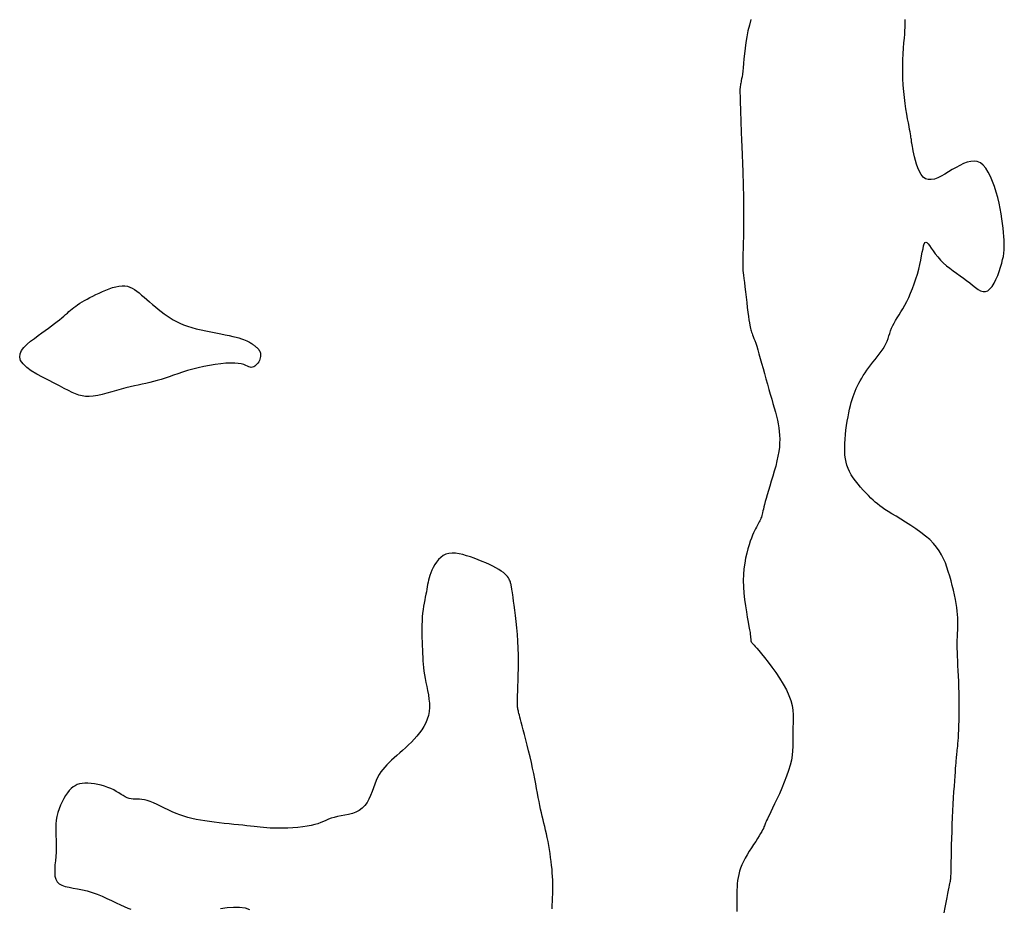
# Model space of a CAD drawing. Header units: millimetres. Extents: x 32690613 to 32693367, y 5343692 to 5344708.
# Tile 339 of 656: x 32692841 to 32692857, y 5343814 to 5343829. Entities that reach past the tile are written whole.
import ezdxf

# ---------------------------------------------------------------- set-up
doc = ezdxf.new("R2010")
doc.units = ezdxf.units.MM
doc.header["$LTSCALE"] = 20
doc.layers.add('02-DGM_HL_493.50', color=112, linetype='Continuous')

msp = doc.modelspace()

# ---------------------------------------------------------------- linework, layer by layer
at = {"layer": '02-DGM_HL_493.50', "elevation": 493.5, "flags": 128}
for points in [[(32692852.425, 5343828.553), (32692852.398, 5343828.462), (32692852.375, 5343828.368), (32692852.356, 5343828.274), (32692852.341, 5343828.179), (32692852.329, 5343828.087), (32692852.319, 5343827.998), (32692852.311, 5343827.914), (32692852.304, 5343827.838), (32692852.297, 5343827.77), (32692852.291, 5343827.712), (32692852.285, 5343827.664), (32692852.279, 5343827.623), (32692852.273, 5343827.59), (32692852.268, 5343827.562), (32692852.263, 5343827.539), (32692852.259, 5343827.519), (32692852.255, 5343827.501), (32692852.252, 5343827.485), (32692852.249, 5343827.468), (32692852.247, 5343827.448), (32692852.246, 5343827.425), (32692852.246, 5343827.395), (32692852.246, 5343827.359), (32692852.247, 5343827.313), (32692852.248, 5343827.257), (32692852.25, 5343827.188), (32692852.253, 5343827.111), (32692852.255, 5343827.027), (32692852.259, 5343826.94), (32692852.262, 5343826.853), (32692852.265, 5343826.769), (32692852.268, 5343826.692), (32692852.271, 5343826.624), (32692852.273, 5343826.567), (32692852.275, 5343826.52), (32692852.276, 5343826.478), (32692852.278, 5343826.44), (32692852.279, 5343826.402), (32692852.281, 5343826.361), (32692852.283, 5343826.314), (32692852.285, 5343826.257), (32692852.288, 5343826.189), (32692852.291, 5343826.109), (32692852.294, 5343826.02), (32692852.297, 5343825.923), (32692852.3, 5343825.819), (32692852.302, 5343825.709), (32692852.304, 5343825.596), (32692852.305, 5343825.48), (32692852.305, 5343825.363), (32692852.304, 5343825.247), (32692852.303, 5343825.134), (32692852.301, 5343825.026), (32692852.299, 5343824.925), (32692852.297, 5343824.832), (32692852.295, 5343824.75), (32692852.294, 5343824.68), (32692852.292, 5343824.624), (32692852.292, 5343824.579), (32692852.292, 5343824.542), (32692852.293, 5343824.509), (32692852.295, 5343824.476), (32692852.299, 5343824.441), (32692852.303, 5343824.399), (32692852.309, 5343824.347), (32692852.317, 5343824.283), (32692852.325, 5343824.209), (32692852.335, 5343824.128), (32692852.345, 5343824.043), (32692852.355, 5343823.958), (32692852.365, 5343823.875), (32692852.375, 5343823.798), (32692852.383, 5343823.731), (32692852.391, 5343823.674), (32692852.398, 5343823.628), (32692852.404, 5343823.591), (32692852.41, 5343823.561), (32692852.415, 5343823.536), (32692852.421, 5343823.515), (32692852.427, 5343823.496), (32692852.434, 5343823.476), (32692852.442, 5343823.456), (32692852.451, 5343823.432), (32692852.462, 5343823.406), (32692852.473, 5343823.374), (32692852.486, 5343823.338), (32692852.501, 5343823.296), (32692852.517, 5343823.246), (32692852.535, 5343823.188), (32692852.554, 5343823.122), (32692852.575, 5343823.049), (32692852.597, 5343822.97), (32692852.62, 5343822.887), (32692852.643, 5343822.802), (32692852.667, 5343822.715), (32692852.691, 5343822.629), (32692852.715, 5343822.546), (32692852.738, 5343822.466), (32692852.761, 5343822.389), (32692852.782, 5343822.316), (32692852.802, 5343822.245), (32692852.821, 5343822.177), (32692852.838, 5343822.111), (32692852.853, 5343822.047), (32692852.866, 5343821.984), (32692852.876, 5343821.923), (32692852.884, 5343821.861), (32692852.889, 5343821.8), (32692852.891, 5343821.737), (32692852.89, 5343821.673), (32692852.885, 5343821.606), (32692852.876, 5343821.536), (32692852.863, 5343821.461), (32692852.846, 5343821.383), (32692852.826, 5343821.301), (32692852.803, 5343821.218), (32692852.779, 5343821.135), (32692852.754, 5343821.054), (32692852.73, 5343820.976), (32692852.707, 5343820.902), (32692852.687, 5343820.835), (32692852.67, 5343820.776), (32692852.656, 5343820.724), (32692852.644, 5343820.678), (32692852.634, 5343820.638), (32692852.626, 5343820.602), (32692852.619, 5343820.571), (32692852.613, 5343820.543), (32692852.607, 5343820.518), (32692852.6, 5343820.495), (32692852.593, 5343820.473), (32692852.586, 5343820.452), (32692852.578, 5343820.432), (32692852.569, 5343820.412), (32692852.56, 5343820.392), (32692852.549, 5343820.372), (32692852.538, 5343820.352), (32692852.526, 5343820.33), (32692852.513, 5343820.306), (32692852.499, 5343820.279), (32692852.483, 5343820.249), (32692852.467, 5343820.215), (32692852.45, 5343820.176), (32692852.432, 5343820.131), (32692852.414, 5343820.08), (32692852.394, 5343820.021), (32692852.374, 5343819.956), (32692852.355, 5343819.884), (32692852.338, 5343819.806), (32692852.323, 5343819.722), (32692852.311, 5343819.633), (32692852.303, 5343819.539), (32692852.3, 5343819.441), (32692852.303, 5343819.339), (32692852.311, 5343819.235), (32692852.322, 5343819.132), (32692852.335, 5343819.031), (32692852.35, 5343818.935), (32692852.365, 5343818.846), (32692852.379, 5343818.766), (32692852.392, 5343818.697), (32692852.401, 5343818.642), (32692852.409, 5343818.598), (32692852.413, 5343818.564), (32692852.417, 5343818.539), (32692852.419, 5343818.521), (32692852.419, 5343818.508), (32692852.42, 5343818.498), (32692852.42, 5343818.49), (32692852.42, 5343818.482), (32692852.421, 5343818.474), (32692852.422, 5343818.467), (32692852.424, 5343818.459), (32692852.426, 5343818.452), (32692852.429, 5343818.445), (32692852.433, 5343818.438), (32692852.437, 5343818.432), (32692852.442, 5343818.426), (32692852.45, 5343818.419), (32692852.46, 5343818.408), (32692852.474, 5343818.393), (32692852.494, 5343818.372), (32692852.52, 5343818.342), (32692852.553, 5343818.303), (32692852.595, 5343818.253), (32692852.645, 5343818.19), (32692852.703, 5343818.116), (32692852.765, 5343818.034), (32692852.828, 5343817.945), (32692852.89, 5343817.853), (32692852.948, 5343817.759), (32692852.999, 5343817.666), (32692853.041, 5343817.575), (32692853.072, 5343817.49), (32692853.093, 5343817.409), (32692853.105, 5343817.333), (32692853.111, 5343817.26), (32692853.112, 5343817.191), (32692853.11, 5343817.124), (32692853.106, 5343817.059), (32692853.104, 5343816.996), (32692853.103, 5343816.934), (32692853.104, 5343816.871), (32692853.105, 5343816.808), (32692853.104, 5343816.743), (32692853.101, 5343816.675), (32692853.093, 5343816.603), (32692853.081, 5343816.526), (32692853.062, 5343816.444), (32692853.035, 5343816.355), (32692853.003, 5343816.261), (32692852.966, 5343816.166), (32692852.926, 5343816.071), (32692852.885, 5343815.979), (32692852.845, 5343815.891), (32692852.808, 5343815.812), (32692852.774, 5343815.742), (32692852.747, 5343815.685), (32692852.724, 5343815.638), (32692852.705, 5343815.6), (32692852.691, 5343815.569), (32692852.679, 5343815.545), (32692852.67, 5343815.525), (32692852.663, 5343815.508), (32692852.656, 5343815.492), (32692852.65, 5343815.475), (32692852.643, 5343815.457), (32692852.635, 5343815.438), (32692852.626, 5343815.416), (32692852.614, 5343815.392), (32692852.6, 5343815.363), (32692852.581, 5343815.331), (32692852.559, 5343815.293), (32692852.532, 5343815.251), (32692852.501, 5343815.204), (32692852.467, 5343815.153), (32692852.433, 5343815.099), (32692852.397, 5343815.044), (32692852.363, 5343814.987), (32692852.331, 5343814.931), (32692852.303, 5343814.875), (32692852.278, 5343814.822), (32692852.257, 5343814.769), (32692852.241, 5343814.718), (32692852.227, 5343814.667), (32692852.216, 5343814.617), (32692852.208, 5343814.567), (32692852.202, 5343814.516), (32692852.198, 5343814.464), (32692852.196, 5343814.411), (32692852.194, 5343814.356), (32692852.193, 5343814.301), (32692852.194, 5343814.244), (32692852.194, 5343814.185), (32692852.195, 5343814.126), (32692852.195, 5343814.065)], [(32692855.558, 5343814.044), (32692855.575, 5343814.131), (32692855.592, 5343814.214), (32692855.607, 5343814.291), (32692855.621, 5343814.358), (32692855.632, 5343814.413), (32692855.641, 5343814.458), (32692855.648, 5343814.493), (32692855.654, 5343814.521), (32692855.658, 5343814.541), (32692855.661, 5343814.557), (32692855.663, 5343814.568), (32692855.665, 5343814.577), (32692855.666, 5343814.584), (32692855.667, 5343814.59), (32692855.668, 5343814.595), (32692855.668, 5343814.6), (32692855.669, 5343814.604), (32692855.669, 5343814.608), (32692855.67, 5343814.611), (32692855.67, 5343814.615), (32692855.67, 5343814.619), (32692855.67, 5343814.624), (32692855.671, 5343814.634), (32692855.671, 5343814.649), (32692855.672, 5343814.671), (32692855.672, 5343814.703), (32692855.673, 5343814.745), (32692855.674, 5343814.801), (32692855.675, 5343814.871), (32692855.677, 5343814.953), (32692855.679, 5343815.045), (32692855.681, 5343815.146), (32692855.684, 5343815.253), (32692855.688, 5343815.365), (32692855.692, 5343815.478), (32692855.696, 5343815.591), (32692855.702, 5343815.702), (32692855.707, 5343815.809), (32692855.713, 5343815.913), (32692855.72, 5343816.011), (32692855.726, 5343816.103), (32692855.732, 5343816.187), (32692855.737, 5343816.264), (32692855.743, 5343816.332), (32692855.747, 5343816.39), (32692855.751, 5343816.439), (32692855.754, 5343816.481), (32692855.757, 5343816.517), (32692855.759, 5343816.548), (32692855.762, 5343816.577), (32692855.764, 5343816.603), (32692855.767, 5343816.629), (32692855.77, 5343816.657), (32692855.773, 5343816.686), (32692855.777, 5343816.717), (32692855.78, 5343816.753), (32692855.784, 5343816.792), (32692855.787, 5343816.838), (32692855.791, 5343816.889), (32692855.794, 5343816.948), (32692855.797, 5343817.015), (32692855.8, 5343817.088), (32692855.802, 5343817.168), (32692855.804, 5343817.252), (32692855.805, 5343817.34), (32692855.805, 5343817.431), (32692855.805, 5343817.524), (32692855.803, 5343817.617), (32692855.801, 5343817.71), (32692855.797, 5343817.802), (32692855.793, 5343817.891), (32692855.789, 5343817.977), (32692855.785, 5343818.06), (32692855.781, 5343818.138), (32692855.777, 5343818.21), (32692855.775, 5343818.276), (32692855.773, 5343818.335), (32692855.773, 5343818.388), (32692855.773, 5343818.436), (32692855.774, 5343818.479), (32692855.775, 5343818.519), (32692855.777, 5343818.557), (32692855.779, 5343818.594), (32692855.781, 5343818.63), (32692855.783, 5343818.667), (32692855.784, 5343818.706), (32692855.785, 5343818.747), (32692855.784, 5343818.79), (32692855.782, 5343818.837), (32692855.779, 5343818.887), (32692855.773, 5343818.941), (32692855.766, 5343819.001), (32692855.755, 5343819.066), (32692855.742, 5343819.135), (32692855.728, 5343819.208), (32692855.711, 5343819.283), (32692855.692, 5343819.359), (32692855.672, 5343819.436), (32692855.651, 5343819.512), (32692855.628, 5343819.586), (32692855.605, 5343819.658), (32692855.58, 5343819.727), (32692855.551, 5343819.793), (32692855.519, 5343819.858), (32692855.481, 5343819.921), (32692855.437, 5343819.983), (32692855.386, 5343820.044), (32692855.326, 5343820.105), (32692855.257, 5343820.164), (32692855.182, 5343820.223), (32692855.101, 5343820.281), (32692855.018, 5343820.336), (32692854.935, 5343820.389), (32692854.855, 5343820.438), (32692854.779, 5343820.484), (32692854.711, 5343820.525), (32692854.651, 5343820.562), (32692854.6, 5343820.596), (32692854.554, 5343820.626), (32692854.514, 5343820.656), (32692854.477, 5343820.685), (32692854.442, 5343820.715), (32692854.406, 5343820.746), (32692854.37, 5343820.781), (32692854.33, 5343820.821), (32692854.289, 5343820.863), (32692854.246, 5343820.909), (32692854.204, 5343820.957), (32692854.162, 5343821.007), (32692854.123, 5343821.058), (32692854.086, 5343821.109), (32692854.053, 5343821.16), (32692854.025, 5343821.211), (32692854.002, 5343821.262), (32692853.983, 5343821.313), (32692853.968, 5343821.365), (32692853.958, 5343821.419), (32692853.95, 5343821.475), (32692853.946, 5343821.535), (32692853.946, 5343821.599), (32692853.948, 5343821.667), (32692853.952, 5343821.738), (32692853.959, 5343821.811), (32692853.967, 5343821.885), (32692853.977, 5343821.959), (32692853.988, 5343822.031), (32692854, 5343822.101), (32692854.012, 5343822.166), (32692854.025, 5343822.227), (32692854.038, 5343822.283), (32692854.052, 5343822.335), (32692854.066, 5343822.384), (32692854.081, 5343822.43), (32692854.097, 5343822.474), (32692854.114, 5343822.517), (32692854.132, 5343822.56), (32692854.152, 5343822.602), (32692854.174, 5343822.645), (32692854.197, 5343822.687), (32692854.222, 5343822.73), (32692854.248, 5343822.773), (32692854.276, 5343822.816), (32692854.306, 5343822.859), (32692854.338, 5343822.901), (32692854.371, 5343822.944), (32692854.405, 5343822.988), (32692854.44, 5343823.031), (32692854.475, 5343823.074), (32692854.508, 5343823.117), (32692854.539, 5343823.16), (32692854.568, 5343823.202), (32692854.593, 5343823.245), (32692854.615, 5343823.288), (32692854.633, 5343823.33), (32692854.649, 5343823.372), (32692854.663, 5343823.414), (32692854.678, 5343823.456), (32692854.692, 5343823.498), (32692854.708, 5343823.54), (32692854.727, 5343823.582), (32692854.748, 5343823.624), (32692854.773, 5343823.666), (32692854.799, 5343823.71), (32692854.828, 5343823.756), (32692854.859, 5343823.804), (32692854.89, 5343823.857), (32692854.922, 5343823.913), (32692854.954, 5343823.974), (32692854.985, 5343824.04), (32692855.016, 5343824.111), (32692855.046, 5343824.186), (32692855.075, 5343824.262), (32692855.101, 5343824.34), (32692855.126, 5343824.419), (32692855.147, 5343824.496), (32692855.166, 5343824.572), (32692855.182, 5343824.645), (32692855.195, 5343824.713), (32692855.206, 5343824.775), (32692855.217, 5343824.829), (32692855.227, 5343824.875), (32692855.237, 5343824.909), (32692855.25, 5343824.931), (32692855.264, 5343824.939), (32692855.281, 5343824.932), (32692855.301, 5343824.912), (32692855.325, 5343824.882), (32692855.352, 5343824.842), (32692855.383, 5343824.797), (32692855.417, 5343824.748), (32692855.456, 5343824.697), (32692855.499, 5343824.647), (32692855.546, 5343824.6), (32692855.597, 5343824.555), (32692855.651, 5343824.513), (32692855.706, 5343824.472), (32692855.762, 5343824.432), (32692855.818, 5343824.393), (32692855.872, 5343824.354), (32692855.925, 5343824.315), (32692855.975, 5343824.275), (32692856.023, 5343824.237), (32692856.068, 5343824.201), (32692856.111, 5343824.171), (32692856.152, 5343824.149), (32692856.192, 5343824.137), (32692856.23, 5343824.136), (32692856.267, 5343824.149), (32692856.303, 5343824.177), (32692856.337, 5343824.218), (32692856.37, 5343824.27), (32692856.4, 5343824.33), (32692856.429, 5343824.395), (32692856.454, 5343824.463), (32692856.476, 5343824.53), (32692856.495, 5343824.594), (32692856.51, 5343824.653), (32692856.521, 5343824.707), (32692856.529, 5343824.759), (32692856.534, 5343824.81), (32692856.537, 5343824.86), (32692856.537, 5343824.912), (32692856.535, 5343824.968), (32692856.531, 5343825.027), (32692856.525, 5343825.092), (32692856.518, 5343825.163), (32692856.509, 5343825.238), (32692856.498, 5343825.317), (32692856.485, 5343825.4), (32692856.469, 5343825.485), (32692856.451, 5343825.573), (32692856.429, 5343825.662), (32692856.405, 5343825.751), (32692856.378, 5343825.839), (32692856.347, 5343825.924), (32692856.314, 5343826.003), (32692856.277, 5343826.075), (32692856.237, 5343826.137), (32692856.194, 5343826.188), (32692856.148, 5343826.225), (32692856.098, 5343826.247), (32692856.046, 5343826.254), (32692855.991, 5343826.25), (32692855.934, 5343826.236), (32692855.875, 5343826.214), (32692855.815, 5343826.185), (32692855.754, 5343826.151), (32692855.693, 5343826.115), (32692855.632, 5343826.078), (32692855.572, 5343826.043), (32692855.513, 5343826.01), (32692855.456, 5343825.983), (32692855.401, 5343825.963), (32692855.35, 5343825.953), (32692855.302, 5343825.953), (32692855.259, 5343825.967), (32692855.221, 5343825.995), (32692855.187, 5343826.036), (32692855.158, 5343826.085), (32692855.133, 5343826.142), (32692855.112, 5343826.202), (32692855.094, 5343826.262), (32692855.079, 5343826.321), (32692855.067, 5343826.374), (32692855.057, 5343826.42), (32692855.05, 5343826.458), (32692855.044, 5343826.491), (32692855.039, 5343826.519), (32692855.035, 5343826.543), (32692855.033, 5343826.564), (32692855.03, 5343826.584), (32692855.028, 5343826.603), (32692855.025, 5343826.622), (32692855.022, 5343826.643), (32692855.018, 5343826.667), (32692855.013, 5343826.695), (32692855.007, 5343826.729), (32692855, 5343826.769), (32692854.991, 5343826.817), (32692854.981, 5343826.874), (32692854.968, 5343826.941), (32692854.955, 5343827.017), (32692854.941, 5343827.101), (32692854.927, 5343827.192), (32692854.915, 5343827.287), (32692854.904, 5343827.387), (32692854.895, 5343827.489), (32692854.889, 5343827.593), (32692854.887, 5343827.697), (32692854.887, 5343827.8), (32692854.891, 5343827.9), (32692854.895, 5343827.997), (32692854.902, 5343828.088), (32692854.908, 5343828.173), (32692854.915, 5343828.249), (32692854.92, 5343828.317), (32692854.924, 5343828.375), (32692854.927, 5343828.424), (32692854.929, 5343828.464), (32692854.93, 5343828.498), (32692854.93, 5343828.528), (32692854.93, 5343828.553)], [(32692849.195, 5343814.109), (32692849.198, 5343814.17), (32692849.201, 5343814.231), (32692849.205, 5343814.291), (32692849.207, 5343814.349), (32692849.209, 5343814.407), (32692849.209, 5343814.464), (32692849.209, 5343814.521), (32692849.207, 5343814.577), (32692849.204, 5343814.634), (32692849.2, 5343814.693), (32692849.195, 5343814.752), (32692849.189, 5343814.813), (32692849.182, 5343814.877), (32692849.173, 5343814.941), (32692849.163, 5343815.007), (32692849.153, 5343815.073), (32692849.142, 5343815.139), (32692849.13, 5343815.204), (32692849.117, 5343815.268), (32692849.105, 5343815.329), (32692849.091, 5343815.389), (32692849.078, 5343815.446), (32692849.064, 5343815.501), (32692849.051, 5343815.557), (32692849.037, 5343815.612), (32692849.023, 5343815.669), (32692849.01, 5343815.727), (32692848.997, 5343815.788), (32692848.984, 5343815.851), (32692848.972, 5343815.918), (32692848.959, 5343815.988), (32692848.945, 5343816.062), (32692848.931, 5343816.139), (32692848.916, 5343816.22), (32692848.899, 5343816.305), (32692848.88, 5343816.393), (32692848.86, 5343816.485), (32692848.838, 5343816.579), (32692848.815, 5343816.673), (32692848.792, 5343816.766), (32692848.769, 5343816.855), (32692848.748, 5343816.939), (32692848.728, 5343817.015), (32692848.71, 5343817.082), (32692848.695, 5343817.139), (32692848.683, 5343817.186), (32692848.673, 5343817.224), (32692848.665, 5343817.255), (32692848.658, 5343817.281), (32692848.653, 5343817.301), (32692848.649, 5343817.319), (32692848.645, 5343817.335), (32692848.642, 5343817.35), (32692848.639, 5343817.366), (32692848.637, 5343817.384), (32692848.636, 5343817.407), (32692848.635, 5343817.436), (32692848.635, 5343817.472), (32692848.635, 5343817.518), (32692848.637, 5343817.575), (32692848.639, 5343817.643), (32692848.642, 5343817.723), (32692848.645, 5343817.812), (32692848.648, 5343817.909), (32692848.65, 5343818.012), (32692848.65, 5343818.12), (32692848.649, 5343818.23), (32692848.646, 5343818.342), (32692848.64, 5343818.455), (32692848.633, 5343818.565), (32692848.623, 5343818.672), (32692848.613, 5343818.775), (32692848.603, 5343818.871), (32692848.592, 5343818.96), (32692848.582, 5343819.039), (32692848.572, 5343819.107), (32692848.564, 5343819.163), (32692848.558, 5343819.208), (32692848.553, 5343819.244), (32692848.548, 5343819.272), (32692848.545, 5343819.294), (32692848.542, 5343819.31), (32692848.54, 5343819.324), (32692848.538, 5343819.335), (32692848.536, 5343819.346), (32692848.534, 5343819.357), (32692848.532, 5343819.368), (32692848.53, 5343819.379), (32692848.527, 5343819.39), (32692848.523, 5343819.403), (32692848.519, 5343819.416), (32692848.514, 5343819.431), (32692848.507, 5343819.447), (32692848.499, 5343819.465), (32692848.488, 5343819.484), (32692848.474, 5343819.504), (32692848.456, 5343819.525), (32692848.433, 5343819.547), (32692848.406, 5343819.571), (32692848.372, 5343819.596), (32692848.331, 5343819.621), (32692848.285, 5343819.647), (32692848.234, 5343819.674), (32692848.179, 5343819.7), (32692848.121, 5343819.727), (32692848.06, 5343819.752), (32692847.997, 5343819.778), (32692847.934, 5343819.802), (32692847.87, 5343819.825), (32692847.808, 5343819.845), (32692847.746, 5343819.862), (32692847.686, 5343819.876), (32692847.628, 5343819.884), (32692847.573, 5343819.886), (32692847.521, 5343819.88), (32692847.473, 5343819.867), (32692847.428, 5343819.846), (32692847.388, 5343819.816), (32692847.352, 5343819.781), (32692847.32, 5343819.741), (32692847.292, 5343819.699), (32692847.267, 5343819.654), (32692847.246, 5343819.609), (32692847.228, 5343819.566), (32692847.214, 5343819.525), (32692847.202, 5343819.486), (32692847.192, 5343819.448), (32692847.183, 5343819.412), (32692847.176, 5343819.375), (32692847.17, 5343819.338), (32692847.163, 5343819.3), (32692847.156, 5343819.26), (32692847.147, 5343819.218), (32692847.138, 5343819.173), (32692847.129, 5343819.126), (32692847.119, 5343819.076), (32692847.11, 5343819.024), (32692847.102, 5343818.968), (32692847.095, 5343818.91), (32692847.089, 5343818.849), (32692847.086, 5343818.785), (32692847.084, 5343818.718), (32692847.083, 5343818.65), (32692847.083, 5343818.582), (32692847.084, 5343818.513), (32692847.086, 5343818.445), (32692847.089, 5343818.379), (32692847.091, 5343818.315), (32692847.094, 5343818.254), (32692847.096, 5343818.195), (32692847.099, 5343818.138), (32692847.103, 5343818.082), (32692847.109, 5343818.026), (32692847.115, 5343817.969), (32692847.124, 5343817.91), (32692847.134, 5343817.85), (32692847.147, 5343817.786), (32692847.161, 5343817.72), (32692847.175, 5343817.653), (32692847.188, 5343817.584), (32692847.198, 5343817.516), (32692847.205, 5343817.447), (32692847.206, 5343817.38), (32692847.202, 5343817.314), (32692847.19, 5343817.25), (32692847.171, 5343817.189), (32692847.147, 5343817.13), (32692847.117, 5343817.073), (32692847.082, 5343817.018), (32692847.044, 5343816.965), (32692847.002, 5343816.914), (32692846.958, 5343816.865), (32692846.913, 5343816.817), (32692846.866, 5343816.771), (32692846.818, 5343816.726), (32692846.77, 5343816.682), (32692846.723, 5343816.64), (32692846.677, 5343816.6), (32692846.633, 5343816.561), (32692846.591, 5343816.523), (32692846.551, 5343816.486), (32692846.514, 5343816.449), (32692846.479, 5343816.412), (32692846.447, 5343816.374), (32692846.417, 5343816.334), (32692846.39, 5343816.291), (32692846.364, 5343816.244), (32692846.34, 5343816.192), (32692846.318, 5343816.136), (32692846.296, 5343816.076), (32692846.274, 5343816.014), (32692846.251, 5343815.952), (32692846.224, 5343815.892), (32692846.193, 5343815.836), (32692846.158, 5343815.785), (32692846.116, 5343815.742), (32692846.067, 5343815.707), (32692846.013, 5343815.679), (32692845.954, 5343815.658), (32692845.893, 5343815.642), (32692845.832, 5343815.629), (32692845.771, 5343815.617), (32692845.713, 5343815.606), (32692845.659, 5343815.594), (32692845.611, 5343815.58), (32692845.567, 5343815.564), (32692845.525, 5343815.546), (32692845.484, 5343815.528), (32692845.441, 5343815.51), (32692845.395, 5343815.492), (32692845.344, 5343815.476), (32692845.286, 5343815.461), (32692845.22, 5343815.449), (32692845.148, 5343815.439), (32692845.07, 5343815.431), (32692844.99, 5343815.425), (32692844.909, 5343815.421), (32692844.83, 5343815.418), (32692844.755, 5343815.418), (32692844.684, 5343815.418), (32692844.621, 5343815.42), (32692844.564, 5343815.424), (32692844.511, 5343815.428), (32692844.46, 5343815.433), (32692844.41, 5343815.438), (32692844.358, 5343815.445), (32692844.303, 5343815.451), (32692844.243, 5343815.458), (32692844.177, 5343815.466), (32692844.106, 5343815.473), (32692844.03, 5343815.481), (32692843.952, 5343815.489), (32692843.872, 5343815.497), (32692843.791, 5343815.506), (32692843.711, 5343815.515), (32692843.633, 5343815.526), (32692843.558, 5343815.536), (32692843.487, 5343815.548), (32692843.417, 5343815.561), (32692843.35, 5343815.576), (32692843.284, 5343815.593), (32692843.219, 5343815.612), (32692843.155, 5343815.634), (32692843.092, 5343815.658), (32692843.028, 5343815.686), (32692842.965, 5343815.716), (32692842.903, 5343815.746), (32692842.842, 5343815.776), (32692842.784, 5343815.805), (32692842.727, 5343815.831), (32692842.674, 5343815.853), (32692842.625, 5343815.869), (32692842.58, 5343815.88), (32692842.538, 5343815.886), (32692842.499, 5343815.889), (32692842.463, 5343815.889), (32692842.428, 5343815.889), (32692842.395, 5343815.89), (32692842.364, 5343815.893), (32692842.332, 5343815.9), (32692842.3, 5343815.911), (32692842.268, 5343815.927), (32692842.234, 5343815.947), (32692842.199, 5343815.968), (32692842.162, 5343815.992), (32692842.122, 5343816.016), (32692842.08, 5343816.039), (32692842.034, 5343816.062), (32692841.984, 5343816.082), (32692841.932, 5343816.1), (32692841.878, 5343816.116), (32692841.823, 5343816.129), (32692841.768, 5343816.139), (32692841.714, 5343816.146), (32692841.662, 5343816.15), (32692841.613, 5343816.15), (32692841.568, 5343816.146), (32692841.527, 5343816.138), (32692841.489, 5343816.126), (32692841.453, 5343816.109), (32692841.42, 5343816.088), (32692841.388, 5343816.062), (32692841.357, 5343816.03), (32692841.328, 5343815.992), (32692841.298, 5343815.949), (32692841.269, 5343815.901), (32692841.242, 5343815.849), (32692841.217, 5343815.793), (32692841.194, 5343815.734), (32692841.175, 5343815.673), (32692841.159, 5343815.61), (32692841.148, 5343815.548), (32692841.142, 5343815.485), (32692841.139, 5343815.422), (32692841.14, 5343815.359), (32692841.142, 5343815.295), (32692841.145, 5343815.231), (32692841.147, 5343815.165), (32692841.148, 5343815.099), (32692841.146, 5343815.03), (32692841.141, 5343814.961), (32692841.134, 5343814.891), (32692841.127, 5343814.822), (32692841.122, 5343814.756), (32692841.122, 5343814.694), (32692841.127, 5343814.638), (32692841.14, 5343814.588), (32692841.162, 5343814.547), (32692841.196, 5343814.516), (32692841.24, 5343814.492), (32692841.294, 5343814.473), (32692841.355, 5343814.459), (32692841.422, 5343814.446), (32692841.495, 5343814.434), (32692841.572, 5343814.419), (32692841.651, 5343814.4), (32692841.732, 5343814.375), (32692841.812, 5343814.345), (32692841.893, 5343814.312), (32692841.971, 5343814.277), (32692842.047, 5343814.242), (32692842.12, 5343814.207), (32692842.188, 5343814.174), (32692842.25, 5343814.145), (32692842.307, 5343814.121), (32692842.357, 5343814.101)], [(32692843.814, 5343814.113), (32692843.921, 5343814.129), (32692844.026, 5343814.137), (32692844.124, 5343814.135), (32692844.213, 5343814.123), (32692844.287, 5343814.098)]]:
    msp.add_lwpolyline(points, dxfattribs=at)
msp.add_lwpolyline([(32692844.372, 5343823.251), (32692844.383, 5343823.242), (32692844.394, 5343823.233), (32692844.405, 5343823.224), (32692844.415, 5343823.215), (32692844.426, 5343823.204), (32692844.435, 5343823.193), (32692844.443, 5343823.18), (32692844.451, 5343823.166), (32692844.456, 5343823.151), (32692844.461, 5343823.134), (32692844.463, 5343823.116), (32692844.464, 5343823.097), (32692844.462, 5343823.078), (32692844.459, 5343823.057), (32692844.453, 5343823.036), (32692844.445, 5343823.015), (32692844.434, 5343822.994), (32692844.421, 5343822.974), (32692844.406, 5343822.954), (32692844.389, 5343822.937), (32692844.371, 5343822.923), (32692844.353, 5343822.912), (32692844.333, 5343822.905), (32692844.314, 5343822.903), (32692844.294, 5343822.906), (32692844.274, 5343822.914), (32692844.25, 5343822.924), (32692844.223, 5343822.936), (32692844.19, 5343822.949), (32692844.15, 5343822.96), (32692844.103, 5343822.969), (32692844.045, 5343822.974), (32692843.977, 5343822.974), (32692843.901, 5343822.97), (32692843.817, 5343822.961), (32692843.728, 5343822.949), (32692843.636, 5343822.934), (32692843.543, 5343822.916), (32692843.451, 5343822.896), (32692843.362, 5343822.873), (32692843.278, 5343822.85), (32692843.198, 5343822.826), (32692843.122, 5343822.801), (32692843.05, 5343822.776), (32692842.98, 5343822.752), (32692842.914, 5343822.73), (32692842.849, 5343822.708), (32692842.787, 5343822.689), (32692842.726, 5343822.672), (32692842.665, 5343822.657), (32692842.604, 5343822.643), (32692842.543, 5343822.63), (32692842.48, 5343822.617), (32692842.416, 5343822.602), (32692842.349, 5343822.587), (32692842.278, 5343822.569), (32692842.204, 5343822.549), (32692842.127, 5343822.527), (32692842.049, 5343822.505), (32692841.971, 5343822.483), (32692841.894, 5343822.464), (32692841.82, 5343822.448), (32692841.749, 5343822.437), (32692841.684, 5343822.431), (32692841.624, 5343822.432), (32692841.569, 5343822.439), (32692841.515, 5343822.453), (32692841.462, 5343822.473), (32692841.405, 5343822.498), (32692841.345, 5343822.528), (32692841.277, 5343822.563), (32692841.2, 5343822.603), (32692841.113, 5343822.646), (32692841.02, 5343822.693), (32692840.924, 5343822.743), (32692840.83, 5343822.795), (32692840.743, 5343822.848), (32692840.668, 5343822.903), (32692840.608, 5343822.959), (32692840.569, 5343823.014), (32692840.554, 5343823.069), (32692840.561, 5343823.123), (32692840.585, 5343823.176), (32692840.624, 5343823.228), (32692840.673, 5343823.279), (32692840.731, 5343823.328), (32692840.792, 5343823.375), (32692840.854, 5343823.42), (32692840.913, 5343823.463), (32692840.969, 5343823.504), (32692841.022, 5343823.542), (32692841.072, 5343823.579), (32692841.119, 5343823.614), (32692841.162, 5343823.647), (32692841.201, 5343823.678), (32692841.237, 5343823.707), (32692841.27, 5343823.735), (32692841.3, 5343823.761), (32692841.328, 5343823.786), (32692841.354, 5343823.81), (32692841.38, 5343823.833), (32692841.407, 5343823.855), (32692841.434, 5343823.878), (32692841.463, 5343823.9), (32692841.495, 5343823.922), (32692841.529, 5343823.944), (32692841.566, 5343823.966), (32692841.606, 5343823.989), (32692841.648, 5343824.012), (32692841.693, 5343824.036), (32692841.74, 5343824.06), (32692841.79, 5343824.085), (32692841.842, 5343824.11), (32692841.896, 5343824.135), (32692841.951, 5343824.158), (32692842.007, 5343824.18), (32692842.061, 5343824.199), (32692842.115, 5343824.214), (32692842.166, 5343824.224), (32692842.215, 5343824.229), (32692842.26, 5343824.228), (32692842.302, 5343824.221), (32692842.342, 5343824.208), (32692842.381, 5343824.19), (32692842.418, 5343824.168), (32692842.456, 5343824.142), (32692842.494, 5343824.112), (32692842.534, 5343824.079), (32692842.575, 5343824.043), (32692842.618, 5343824.006), (32692842.663, 5343823.967), (32692842.709, 5343823.927), (32692842.756, 5343823.887), (32692842.804, 5343823.847), (32692842.852, 5343823.809), (32692842.9, 5343823.772), (32692842.948, 5343823.738), (32692842.997, 5343823.706), (32692843.048, 5343823.675), (32692843.1, 5343823.647), (32692843.156, 5343823.621), (32692843.215, 5343823.596), (32692843.278, 5343823.573), (32692843.346, 5343823.552), (32692843.42, 5343823.532), (32692843.498, 5343823.513), (32692843.578, 5343823.496), (32692843.659, 5343823.479), (32692843.739, 5343823.463), (32692843.817, 5343823.449), (32692843.889, 5343823.434), (32692843.956, 5343823.42), (32692844.015, 5343823.407), (32692844.068, 5343823.394), (32692844.113, 5343823.381), (32692844.153, 5343823.369), (32692844.187, 5343823.357), (32692844.216, 5343823.346), (32692844.242, 5343823.335), (32692844.264, 5343823.324), (32692844.283, 5343823.314), (32692844.3, 5343823.304), (32692844.314, 5343823.295), (32692844.328, 5343823.286), (32692844.339, 5343823.277), (32692844.351, 5343823.268), (32692844.361, 5343823.259)], close=True, dxfattribs=at)

doc.saveas('drawing.dxf')
